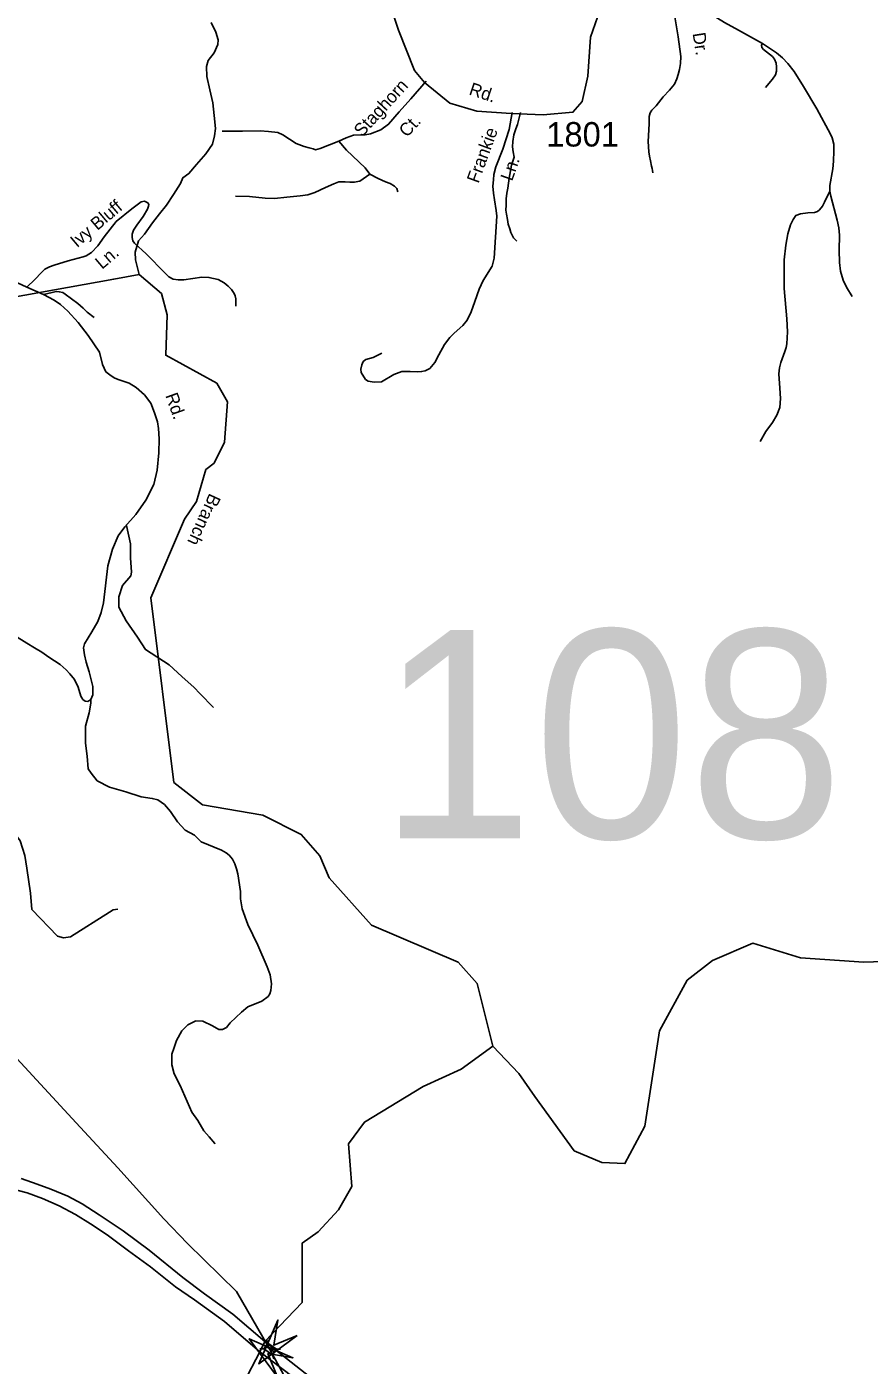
# Model space of a CAD drawing. Extents: x 884530 to 1028605, y 526725 to 653634.
# Drawn here: x 992129 to 996441, y 571686 to 578536 of the extents above; entities that cross this region are included whole.
import ezdxf

# ---------------------------------------------------------------- set-up
doc = ezdxf.new("R2010")
doc.units = 0
for name, color, linetype in [('Exist Hydrographic Creek Single Shore', 7, 'Continuous'), ('Exist Hydrographic Creek Single Shore Label', 7, 'Continuous'), ('Exist Road Non-System Type 51', 7, 'Continuous'), ('Exist Road Non-System Type 51 Label', 7, 'Continuous'), ('Exist Road Primary Interstate Divided Center Attributed', 7, 'Continuous'), ('Exist Road Primary Interstate Structure Standard Bridge CELL', 7, 'Continuous'), ('Exist Road Secondary Structure Standard Bridge Attributed CELL', 7, 'Continuous'), ('Exist Road Secondary Structure Standard Bridge Number Label', 7, 'Continuous'), ('Exist Road Secondary Type 20 Attributed', 7, 'Continuous'), ('Exist Road Secondary Type 51 Attributed', 7, 'Continuous'), ('Exist Road Secondary Type 51 Label', 7, 'Continuous'), ('Exist Road Secondary Type 51 Number Label', 7, 'Continuous'), ('Exist Utilities Electrical Transmission Line', 7, 'Continuous')]:
    doc.layers.add(name, color=color, linetype=linetype)

msp = doc.modelspace()

# ---------------------------------------------------------------- linework, layer by layer
at = {"layer": 'Exist Hydrographic Creek Single Shore'}
for points in [[(992705.1, 577268), (992574.5, 577244.5), (992033.9, 577147), (991859.4, 577163.6), (991611.6, 577230.9), (991297.1, 577346), (991028.7, 577498.7), (990671, 577761.9), (990170.5, 578238), (989866.9, 578382), (989684.5, 578654.7), (989443, 578905.7), (989176, 579383.7)], [(993072.7, 578557.1), (993096.6, 578508.1), (993109, 578469.4), (993107.9, 578445.4), (993088.2, 578402.1), (993058.4, 578363.2), (993049.1, 578331.6), (993050.9, 578281.4), (993066, 578212.6), (993081.2, 578145.8), (993088.5, 578081.3), (993095.5, 578014.9), (993089.9, 577977), (993080.2, 577935.4), (993046, 577884.7), (992997.6, 577830.5), (992959.6, 577784), (992928.7, 577763.2), (992915.5, 577733.7), (992881.1, 577677), (992844.7, 577622.4), (992808.8, 577577.8), (992772.9, 577533.1), (992732.3, 577474.7), (992700.8, 577439.9), (992684.3, 577382.5), (992686.6, 577342.3), (992691.8, 577322), (992705.1, 577268)], [(993102.9, 576711.9), (992841, 576855.1), (992848.2, 577061.6), (992818.6, 577170.6), (992705.1, 577268)], [(993088.8, 576302), (993142.2, 576409.2), (993157.4, 576615.7), (993102.9, 576711.9)], [(993028.1, 574554), (992882.1, 574668.5), (992764.7, 575612.8), (992937.1, 576016.2), (992998.4, 576106.9), (993045.8, 576270), (993088.8, 576302)], [(994515.1, 573319.5), (994648, 573178.9), (994730.6, 573060.9), (994931.1, 572783.5), (995072.6, 572724.5), (995190.6, 572718.6), (995293.5, 572910), (995367.5, 573397.2), (995509, 573656.8), (995638.7, 573757.1), (995845.1, 573845.6), (996089.8, 573771.8), (996414.2, 573748.2), (996561.6, 573754.1), (996638.3, 573884), (996709, 574220.3), (996856.4, 574485.8), (997187.9, 574706.4), (997366.8, 574817.7), (997794.1, 574916.5), (997917.9, 574934.2)], [(994515.1, 573319.5), (994433.9, 573639.6), (994337.5, 573749.7), (993893.6, 573939.2), (993676.4, 574179.9), (993630.1, 574292.4), (993533.9, 574402.7), (993337, 574501.8), (993028.1, 574554)], [(992864, 571442.1), (993096.1, 571457.1), (993171.6, 571530.5), (993237.9, 571595.4), (993322, 571754.7), (993347, 571807.8), (993539.4, 572008.2), (993539.4, 572311.5), (993621.5, 572369.4), (993725.4, 572482.2), (993793, 572600.6), (993775.3, 572818.9), (993857.9, 572931.1), (994157.9, 573113.4), (994352.7, 573201.4), (994515.1, 573319.5)]]:
    msp.add_lwpolyline(points, dxfattribs=at)
at = {"layer": 'Exist Road Non-System Type 51'}
for points in [[(995426.3, 578750.3), (995443, 578606.3), (995462.7, 578484.1), (995477.4, 578382.8), (995475.4, 578347), (995469.7, 578316.7), (995463.4, 578291.9), (995457, 578268.6), (995444.2, 578242.5), (995419.4, 578210.7), (995387.1, 578176.4), (995350.6, 578131.2), (995329.2, 578109.7), (995320.7, 578094.9), (995315.7, 578076.4), (995314.1, 578038.8), (995310.6, 577948.6), (995314, 577896.2), (995317.2, 577874.3), (995321.9, 577848.8), (995327.2, 577822.7), (995329.6, 577811.1), (995332, 577799.8), (995334.4, 577788.7)], [(995426.3, 578750.3), (995492.2, 578694.4), (995543.3, 578657.4), (995606.6, 578614.9), (995701.2, 578557.6), (995772.3, 578518.4), (995894.3, 578450.2)], [(995894.3, 578450.2), (995890.7, 578441), (995892.1, 578429), (995900.5, 578420), (995946.8, 578383.1), (995956, 578369.8), (995965.3, 578350), (995966.7, 578330.2), (995966.7, 578309), (995961.3, 578290.5), (995945.5, 578266.7), (995909.8, 578225.7)], [(995894.3, 578450.2), (995967, 578402.8), (995998.2, 578377.4), (996024.3, 578348.4), (996056.8, 578307.5), (996105.5, 578230.5), (996172.5, 578116.1), (996243.1, 577986.8), (996251.7, 577967), (996260.9, 577935.2), (996260.7, 577898.3), (996258.3, 577847.7), (996255.3, 577809.4), (996240.2, 577723.8), (996240.2, 577694.5)], [(994173.9, 578256.6), (994094.4, 578167.5), (994035.7, 578100.3), (993981.2, 578036.4), (993940.9, 578007.6), (993887.8, 577988.3), (993861.1, 577982.1), (993801.5, 577980.3), (993763.7, 577967.5), (993725.8, 577950.6)], [(994614.2, 578097.6), (994598, 578009.1), (994565.7, 577908.5), (994529.8, 577818.5), (994520.6, 577779.8), (994519, 577752.4), (994515, 577720), (994517.8, 577684.9), (994522.7, 577650.4), (994531.1, 577594.9), (994534.7, 577566.8), (994522, 577352.3), (994512.1, 577310.8), (994465, 577237.7), (994444.5, 577192.4), (994423.5, 577130), (994403.3, 577077.1), (994384.2, 577034.5), (994362, 577007.1), (994316.6, 576967.6), (994294.2, 576945.9), (994268.2, 576909.3), (994238.6, 576857.2), (994217.6, 576817.9), (994191.5, 576787), (994167.7, 576775), (994150, 576771.1), (994128.3, 576770), (994092.4, 576771.5), (994049.8, 576771.5), (994007.9, 576755.9), (993944.7, 576718.5), (993907.6, 576716.6), (993877.3, 576721.9), (993863.8, 576731.2), (993841.7, 576767), (993839.4, 576783.5), (993843.7, 576805.2), (993851.6, 576822.4), (993865.3, 576833.2), (993901.6, 576843.9), (993929.5, 576856.7), (993947.2, 576865.7)], [(994656.3, 578096.3), (994641.5, 578035), (994631.7, 578012.6), (994622.6, 577983), (994617.6, 577949.2), (994616.2, 577921.8), (994618.4, 577895.1), (994623.9, 577867.7), (994609.8, 577827.6), (994598, 577760.9), (994590.9, 577709.5), (994586.7, 577684.5), (994583.7, 577654.4), (994583.6, 577623.5), (994581.8, 577597), (994585.3, 577577.3), (994589.5, 577549.9), (994593.7, 577525.9), (994601.4, 577502.1), (994607.1, 577483.1), (994614.2, 577469.7), (994621.1, 577456.4), (994636.9, 577437.9)], [(993725.8, 577950.6), (993630.9, 577912.7), (993619.8, 577909.6), (993607.8, 577906.4), (993594.6, 577910.2), (993574.1, 577916.2), (993549.5, 577923.2), (993508.7, 577938.7), (993440.5, 577983), (993413.8, 577995), (993366.7, 577999.9), (993324.5, 578003.4), (993233.1, 578001.3), (993129.1, 578000.6)], [(993725.8, 577950.6), (993765.9, 577904.2), (993860.8, 577813.5), (993886, 577781.9)], [(993886, 577781.9), (993833.5, 577746.3), (993805.4, 577740.2), (993782.2, 577740.2), (993758.8, 577741.3), (993726.7, 577741.3), (993700.3, 577731.7), (993658.3, 577713.4), (993603.8, 577687.7), (993567.8, 577675.8), (993529.1, 577670.8), (993460.2, 577664.5), (993397.7, 577656.1), (993349.1, 577658.9), (993269, 577666.6), (993197.2, 577668)], [(993886, 577781.9), (993927.6, 577759.8), (993965.6, 577741.4), (993990, 577732.9), (994012, 577719.4), (994023, 577708.5), (994027.9, 577691.3)], [(996240.2, 577694.5), (996212.8, 577638.7), (996202.5, 577617.1), (996186.4, 577598.2), (996177, 577589.7), (996161.9, 577584.9), (996127.8, 577583.1), (996090, 577578.3), (996065.2, 577569.3), (996051.8, 577548.8), (996039.1, 577521.6), (996025.2, 577476.1), (996014.4, 577418.1), (996005.2, 577343.3), (996005.2, 577196.3), (996019.1, 577041.4), (996023.5, 576975.2), (996019.3, 576913.1), (996015.8, 576893.9), (996010.1, 576874.2), (995988.2, 576816.9), (995981.5, 576791), (995978.6, 576759.1), (995983.9, 576685.8), (995986.9, 576633.2), (995984.5, 576587.1), (995969.1, 576547.5), (995946.1, 576511.4), (995912.3, 576464.7), (995882.3, 576412.7)], [(996240.2, 577694.5), (996244.1, 577668.1), (996277.1, 577545.8), (996285.6, 577507.5), (996289.1, 577468.8), (996287.5, 577393.2), (996289.3, 577329), (996294.1, 577285.5), (996307.3, 577239.2), (996324.3, 577203.3), (996353.6, 577156.1)], [(992129.6, 577203.2), (992171, 577242.9), (992205.1, 577277.7), (992221.9, 577294.9), (992245.7, 577307.7), (992269.2, 577316.2), (992341.2, 577338.3), (992418.8, 577357.6), (992432.9, 577363.9), (992460.1, 577381), (992492.8, 577415.2), (992525.6, 577460.8), (992587.3, 577539.2), (992667, 577604.6), (992714.3, 577640.2), (992731.4, 577642.4), (992748.5, 577633.9), (992753.5, 577625.3), (992752.8, 577617.5), (992747.4, 577602.9), (992724.8, 577563.9), (992692, 577520.7), (992675.1, 577494.2), (992668.7, 577474.3), (992668, 577457.9), (992672.3, 577439.4), (992680.1, 577428.1), (992740.7, 577373.2), (992837.5, 577274.2), (992856.1, 577255.8), (992878.1, 577244.3), (992903.7, 577241.5), (992933.6, 577240), (993025.5, 577254.3), (993061.9, 577252.9), (993109.6, 577242.9), (993140.2, 577225), (993160.1, 577208.7), (993176.5, 577191.6), (993191.5, 577170.9), (993196.4, 577158.1), (993200, 577143.2), (993199.3, 577106.1)], [(992215, 577165.2), (992259, 577176.2), (992280.4, 577180.2), (992295.5, 577179.6), (992314.1, 577175.6), (992326.2, 577167.6), (992390.7, 577118.9), (992417.9, 577095.7), (992438.5, 577075.8), (992474.7, 577047.7)], [(992639.6, 575983.8), (992659.5, 575890.4), (992659.5, 575818.5), (992665.9, 575744.4), (992662.5, 575726.2), (992619.5, 575676.8), (992600.2, 575618.9), (992600.2, 575565.2), (992638.8, 575496.5), (992696.8, 575412.7), (992737.5, 575348.4), (992857.8, 575271.1), (992922.2, 575211), (992986.6, 575155.2), (993014.5, 575123), (993085.3, 575052.1)], [(991850.7, 574592.7), (991964.2, 574513.1), (992032, 574455.6), (992095.4, 574370), (992119, 574294.8), (992129.9, 574229.6), (992148.5, 574101.5), (992155, 574019.1), (992286.9, 573882.8), (992317.9, 573873.7), (992353, 573878.8), (992552.6, 574005.6), (992571.6, 574016.3), (992594.9, 574020.9)]]:
    msp.add_lwpolyline(points, dxfattribs=at)
at = {"layer": 'Exist Road Primary Interstate Divided Center Attributed'}
for points in [[(992032.9, 572594.9), (992131.9, 572568.1), (992209.1, 572539.6), (992294.6, 572502.6), (992378.5, 572457.3), (992455.7, 572410.3), (992541.2, 572353.3), (992650.3, 572272.7), (992761.8, 572190.7), (992891, 572088.3), (992987.5, 572021), (993141.8, 571910.2), (993322, 571754.7)], [(993347, 571807.8), (993183.7, 571947.1), (993039.5, 572051.2), (992928.7, 572135.1), (992756, 572276.1), (992623.4, 572373.4), (992499.3, 572455.6), (992413.7, 572512.7), (992339.9, 572551.3), (992252.7, 572588.2), (992182.2, 572613.4), (992100, 572641.9)], [(993760.6, 571484), (993347, 571807.8)], [(993322, 571754.7), (993716.3, 571456), (993965.5, 571256.5), (994171.8, 571087.8), (994415.8, 570885.9), (994539.7, 570766.4), (994659.1, 570616.2), (994720.3, 570534), (994771.9, 570455.9), (994822, 570360), (994914.1, 570163.1), (994984.6, 569953.3), (995058.4, 569725.1), (995130.9, 569486), (995242.9, 569124.3), (995321.8, 568936.3), (995390.3, 568791.2), (995479.5, 568637.6), (995573.9, 568511.8), (995656.4, 568398.3), (995772.9, 568281.8), (995820.1, 568241.3)]]:
    msp.add_lwpolyline(points, dxfattribs=at)
at = {"layer": 'Exist Road Primary Interstate Structure Standard Bridge CELL'}
for p, q in [((993343.2, 571770.1), (993322.1, 571769.9)), ((993396.9, 571754), (993353.3, 571784.5)), ((993363.3, 571798.8), (993356.3, 571818.7)), ((993428.1, 571768.7), (993407, 571768.5)), ((993393.8, 571719.6), (993386.7, 571739.5))]:
    msp.add_line(p, q, dxfattribs=at)
msp.add_lwpolyline([(993407, 571768.5), (993363.5, 571799), (993343.2, 571770), (993386.7, 571739.5)], close=True, dxfattribs=at)
at = {"layer": 'Exist Road Secondary Structure Standard Bridge Attributed CELL'}
for points in [[(993513.5, 571839), (993317.9, 571693.4), (993414.5, 571917.3), (993393.5, 571789.1)], [(993413.3, 571626), (993267.8, 571821.7), (993491.6, 571725), (993363.4, 571746)]]:
    msp.add_lwpolyline(points, close=True, dxfattribs=at)
at = {"layer": 'Exist Road Secondary Type 20 Attributed'}
msp.add_lwpolyline([(992457, 575093.2), (992457.8, 575074.4), (992448.2, 575024.8), (992429.9, 574957.3), (992430.7, 574869.3), (992438.6, 574802.9), (992444.3, 574738.8), (992459.4, 574716.1), (992490.2, 574677), (992553, 574644.8), (992636.3, 574619.9), (992715.5, 574595.3), (992771.3, 574587.1), (992801, 574580.1), (992834.3, 574555.1), (992865, 574519.8), (992901.1, 574466.7), (992939.7, 574425.3), (992987, 574399.7), (993021.2, 574364.2), (993125.8, 574322.7), (993149.3, 574307.8), (993164.9, 574297.3), (993182.3, 574276.7), (993193.6, 574252.3), (993202.7, 574226.1), (993209.8, 574201.7), (993222.8, 574111.2), (993223.6, 574073.2), (993231.8, 574022.8), (993261.2, 573941.8), (993311.7, 573836.2), (993360, 573724.4), (993374.6, 573683.8), (993381.1, 573637.7), (993380.6, 573621.7), (993378, 573603.7), (993373.5, 573587.8), (993365, 573574.2), (993332.1, 573549.3), (993261.1, 573519.7), (993228.1, 573492.7), (993170.4, 573438.5), (993151.6, 573415.2), (993131.1, 573403.9), (993113.1, 573404.4), (993079.7, 573423.5), (993030.6, 573447.3), (992990.6, 573448.5), (992992, 573446.7), (992953.2, 573428.1), (992922.2, 573397.1), (992896.4, 573348), (992883.3, 573312.5), (992872, 573278.9), (992872.1, 573222.9), (992884.6, 573178.2), (992914.6, 573117.2), (992975, 572980.7), (993005.6, 572939.6), (993035.9, 572886.6), (993062.9, 572855.7), (993091.8, 572820.9), (993094.2, 572819.5)], dxfattribs=at)
at = {"layer": 'Exist Road Secondary Type 51 Attributed'}
for points in [[(993911.9, 578881.1), (994032.7, 578518.6), (994114.6, 578311.7), (994165, 578249.6), (994294, 578145.1), (994433.2, 578104.2), (994609.2, 578091.9), (994773, 578085.7), (994924.5, 578098), (994971.6, 578153.3), (995000.2, 578282.4), (995014, 578482), (995050.9, 578584.5)], [(992060, 577235.4), (992129.6, 577203.2), (992215, 577165.2), (992270.1, 577137.3), (992301.8, 577114.4), (992339.4, 577080.5), (992392.5, 577022.2), (992444.3, 576956.6), (992502, 576871.3), (992516.2, 576807.1), (992534.6, 576770.3), (992560.9, 576749.7), (992580.1, 576737.9), (992602.9, 576728.3), (992653.8, 576711.3), (992689.2, 576689.9), (992732.6, 576651.6), (992764.3, 576610.3), (992782.6, 576560.2), (992798.6, 576514), (992803.4, 576479.7), (992807.1, 576426.6), (992805.6, 576355.1), (992796.8, 576266.6), (992779.1, 576193.6), (992738, 576113.8), (992686.8, 576040.3), (992631.7, 575976), (992597.6, 575930), (992568.7, 575863.1), (992543.8, 575777.7), (992522.6, 575588), (992510.8, 575538.6), (992492.3, 575492.2), (992462.5, 575440.2), (992425.6, 575377.5), (992420.5, 575356.8), (992424.5, 575321.1), (992433.4, 575284.9), (992448.9, 575234), (992468, 575159.5), (992467.3, 575117.5), (992457, 575093.2)], [(992016.5, 575452), (992130.3, 575381.9), (992169.5, 575357.2), (992207.1, 575335.8), (992242.9, 575309.5), (992299.8, 575271.5), (992330.2, 575244.4), (992349.3, 575225.2), (992373.7, 575194.9), (992392.7, 575156.7), (992406.1, 575110.9), (992415.7, 575093.2), (992429, 575085), (992442.2, 575083.6), (992457, 575093.2)]]:
    msp.add_lwpolyline(points, dxfattribs=at)
at = {"layer": 'Exist Utilities Electrical Transmission Line'}
for points in [[(992952.5, 572309.4), (992830.8, 572435.7), (992595.6, 572695.9), (992381.6, 572927.5), (992078.7, 573256.3)], [(998026.2, 562899.2), (997476.2, 563509.9), (996815, 564264.5), (996258.8, 564929.6), (995446.8, 565909.5), (994762, 566734.8), (994560.9, 566947.7), (994375.4, 567266.1), (994423.3, 567500.6), (994253.8, 568302.9), (994091, 569056.9), (993926.5, 569344.5), (993942.6, 569706.3), (993873.4, 569978.8), (993687.1, 570747.4), (993493.5, 571548.5), (993363.4, 571785), (993202.6, 572064.6), (992952.5, 572309.4)]]:
    msp.add_lwpolyline(points, dxfattribs=at)

# ---------------------------------------------------------------- texts
at = {"layer": 'Exist Hydrographic Creek Single Shore Label'}
msp.add_text('Branch', height=65.62, rotation=245.32692, dxfattribs=at).set_placement((993065.2, 576152.4))
msp.add_text('Branch', height=65.62, rotation=245.32692, dxfattribs=at).set_placement((993065.2, 576152.4))
at = {"layer": 'Exist Road Non-System Type 51 Label'}
for s, rotation, p in [('Dr.', 279.05445, (995536.9, 578501.4)), ('Staghorn', 47.41981, (993845.1, 577968)), ('Ct.', 47.49476, (994075.7, 577966.2)), ('Frankie', 69.86729, (994440.9, 577731.1)), ('Ln.', 70.70965, (994613.4, 577742.3)), ('Ivy Bluff', 40.23441, (992386.4, 577402.2)), ('Ln.', 40.23441, (992514.2, 577291.7))]:
    msp.add_text(s, height=65.62, rotation=rotation, dxfattribs=at).set_placement(p)
at = {"layer": 'Exist Road Secondary Structure Standard Bridge Number Label'}
msp.add_text('108', height=1066.27, dxfattribs=at).set_placement((993930.5, 574383.3))
at = {"layer": 'Exist Road Secondary Type 51 Label'}
for rotation, p in [(341.63581, (994388.3, 578189.9)), (289.52692, (992837.4, 576649.1))]:
    msp.add_text('Rd.', height=65.62, rotation=rotation, dxfattribs=at).set_placement(p)
at = {"layer": 'Exist Road Secondary Type 51 Number Label'}
msp.add_text('1801', height=125, dxfattribs=at).set_placement((994788.3, 577922.8))

doc.saveas('drawing.dxf')
